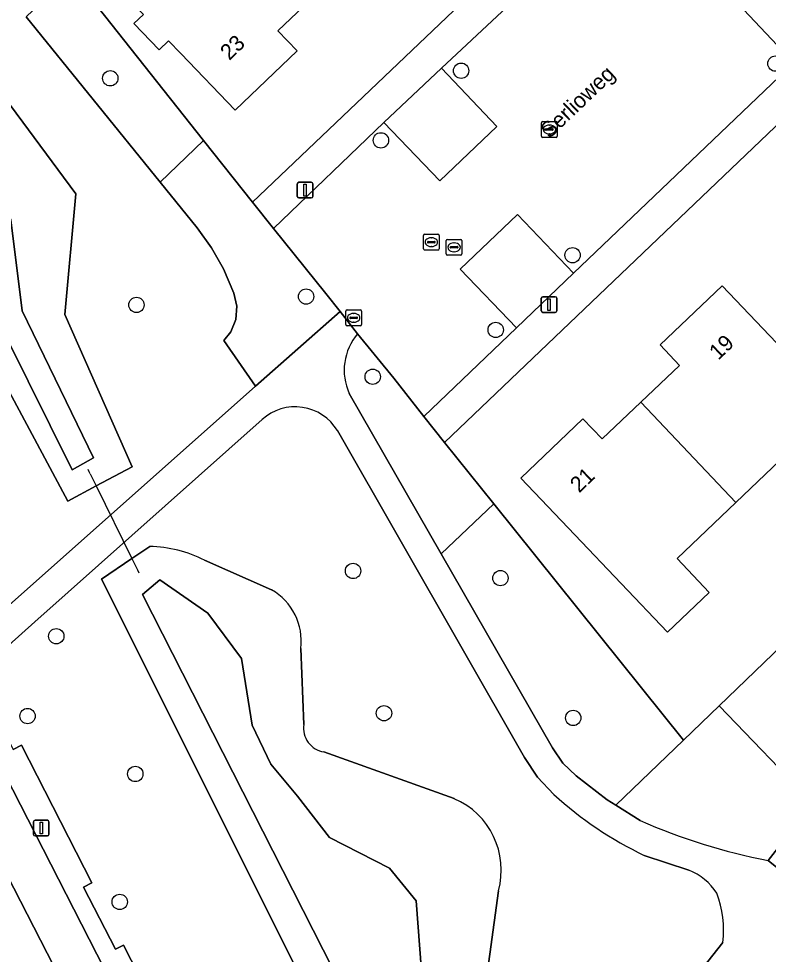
# Model space of a CAD drawing. Extents: x 159352 to 160617, y 385888 to 387323.
# Drawn here: x 159894.4 to 159942.2, y 386360.1 to 386419.7 of the extents above; entities that cross this region are included whole.
import ezdxf

# ---------------------------------------------------------------- set-up
doc = ezdxf.new("R2010")
doc.units = 0
for name, color, linetype in [('IMGEO_Berm_groen', 7, 'Continuous'), ('IMGEO_Boom', 7, 'Continuous'), ('IMGEO_Duiker', 7, 'Continuous'), ('IMGEO_Erf', 7, 'Continuous'), ('IMGEO_Fietspad_gesloten', 7, 'Continuous'), ('IMGEO_Groenvoorziening', 7, 'Continuous'), ('IMGEO_Kolk', 7, 'Continuous'), ('IMGEO_Lichtmast', 7, 'Continuous'), ('IMGEO_Oever', 7, 'Continuous'), ('IMGEO_Openbare_ruimte_label', 7, 'Continuous'), ('IMGEO_Pand', 7, 'Continuous'), ('IMGEO_Pand_nummerreeks', 7, 'Continuous'), ('IMGEO_Parkeervlak_open', 7, 'Continuous'), ('IMGEO_Rijbaan_lokaal_open', 7, 'Continuous'), ('IMGEO_Rioolput', 7, 'Continuous'), ('IMGEO_Voetpad_halfverhard', 7, 'Continuous'), ('IMGEO_Voetpad_open', 7, 'Continuous'), ('IMGEO_Waterloop', 7, 'Continuous')]:
    doc.layers.add(name, color=color, linetype=linetype)

msp = doc.modelspace()

# ---------------------------------------------------------------- linework, layer by layer
at = {"layer": 'IMGEO_Berm_groen'}
msp.add_lwpolyline([(159888.551, 386375.008), (159882.658, 386371.566), (159884.456, 386368.425), (159883.438, 386367.811), (159885.997, 386363.384), (159884.352, 386362.407), (159957.867, 386236.533), (159962.321, 386239.14), (159928.011, 386298.139)], close=True, dxfattribs=at)
at = {"layer": 'IMGEO_Boom'}
for centre in [(159922.589, 386416.356), (159942.624, 386416.807), (159900.227, 386415.872), (159917.477, 386411.919), (159929.692, 386404.602), (159912.707, 386401.967), (159901.894, 386401.434), (159924.792, 386399.841), (159916.952, 386396.857), (159915.699, 386384.485), (159925.092, 386384.026), (159896.784, 386380.326), (159894.953, 386375.24), (159917.672, 386375.419), (159929.731, 386375.118), (159901.821, 386371.549), (159900.827, 386363.397)]:
    msp.add_circle(centre, 0.489, dxfattribs=at)
at = {"layer": 'IMGEO_Duiker'}
for points in [[(159898.953, 386390.671), (159898.887, 386390.803), (159898.812, 386390.957)], [(159898.953, 386390.671), (159899.33, 386389.902), (159901.602, 386385.272), (159901.894, 386384.676), (159901.957, 386384.549), (159902.047, 386384.365)]]:
    msp.add_lwpolyline(points, dxfattribs=at)
at = {"layer": 'IMGEO_Erf'}
for points in [[(159921.02, 386426.091), (159917.082, 386422.322), (159915.845, 386423.615), (159913.372, 386421.248), (159910.913, 386418.896), (159912.133, 386417.621), (159908.179, 386413.837), (159904.717, 386417.455), (159903.947, 386418.26), (159903.342, 386417.681), (159901.731, 386419.365), (159902.336, 386419.944), (159898.798, 386423.642), (159901.451, 386426.181), (159903.523, 386424.016), (159907.28, 386427.611), (159911.031, 386431.201), (159908.975, 386433.349), (159911.638, 386435.897), (159917.564, 386429.704)], [(159964.815, 386400.701), (159972.256, 386407.862), (159969.677, 386410.799), (159955.745, 386425.325), (159921.538, 386392.661), (159924.669, 386388.762), (159936.762, 386373.703), (159939.034, 386375.89)], [(159948.598, 386392.836), (159945.946, 386390.292), (159943.842, 386392.412), (159940.103, 386388.847), (159936.362, 386385.28), (159938.389, 386383.11), (159935.74, 386380.583), (159929.836, 386386.781), (159926.388, 386390.402), (159930.344, 386394.175), (159931.576, 386392.909), (159934.041, 386395.247), (159936.503, 386397.582), (159935.276, 386398.883), (159939.23, 386402.64), (159942.685, 386399.025)]]:
    msp.add_lwpolyline(points, close=True, dxfattribs=at)
msp.add_lwpolyline([(159897.755, 386422.547), (159906.169, 386411.913), (159909.286, 386407.974), (159926.958, 386424.813)], dxfattribs=at)
at = {"layer": 'IMGEO_Fietspad_gesloten'}
for points in [[(159859.968, 386430.87), (159860.051, 386430.707), (159861.4, 386428.071), (159886.153, 386379.68), (159887.174, 386377.69), (159888.551, 386375.008), (159928.011, 386298.139), (159962.321, 386239.14), (159963.447, 386237.165), (159967.92, 386229.413)], [(159969.484, 386232.379), (159951.117, 386263.827), (159929.119, 386301.905), (159889.595, 386379.139)]]:
    msp.add_lwpolyline(points, dxfattribs=at)
at = {"layer": 'IMGEO_Groenvoorziening'}
for points in [[(159889.685, 386419.762), (159898.04, 386408.508), (159897.327, 386400.822), (159901.616, 386391.127), (159899.33, 386389.902), (159897.511, 386388.928), (159871.801, 386436.983)], [(159893.4, 386381.962), (159909.491, 386396.253), (159907.46, 386399.175), (159907.905, 386399.722), (159908.232, 386400.503), (159908.301, 386401.348), (159908.106, 386402.172), (159907.434, 386403.728), (159906.667, 386405.076), (159905.764, 386406.336), (159903.397, 386409.26), (159894.873, 386419.789)], [(159915.46, 386395.795), (159921.321, 386385.569), (159924.669, 386388.762), (159921.538, 386392.661), (159920.201, 386394.332), (159918.295, 386396.762), (159915.993, 386399.595)], [(159909.905, 386394.137), (159895.41, 386381.237), (159892.078, 386378.27), (159893.209, 386376.056), (159892.677, 386375.786), (159894.039, 386373.103), (159894.577, 386373.376), (159899.053, 386364.607), (159898.522, 386364.333), (159900.56, 386360.387), (159901.072, 386360.651), (159907.819, 386347.434), (159907.294, 386347.166), (159908.673, 386344.462), (159909.199, 386344.73), (159913.617, 386336.077), (159913.146, 386335.84), (159914.547, 386333.056), (159915.034, 386333.301), (159916.091, 386333.84)], [(159928.503, 386370.236), (159927.466, 386371.343), (159926.62, 386372.601), (159914.699, 386393.431)], [(159924.962, 386364.104), (159923.107, 386350.444), (159925.753, 386345.019), (159923.364, 386343.576), (159921.056, 386342.182), (159912.045, 386359.226), (159899.673, 386383.961), (159901.602, 386385.272), (159902.741, 386386.047)], [(159906.236, 386385.162), (159910.509, 386383.289)], [(159912.375, 386379.55), (159912.567, 386374.703)], [(159942.167, 386366.041), (159945.001, 386369.69), (159939.034, 386375.89), (159936.762, 386373.703), (159932.452, 386369.555), (159933.995, 386368.582)], [(159913.846, 386372.954), (159922.139, 386369.976)], [(159937.11, 386365.425), (159934.263, 386366.358)], [(159918.554, 386334.588), (159924.253, 386341.804), (159939.266, 386360.816)]]:
    msp.add_lwpolyline(points, dxfattribs=at)
for points in [[(159906.169, 386411.913), (159897.755, 386422.547), (159894.873, 386419.789), (159903.397, 386409.26)], [(159914.871, 386401.021), (159913.965, 386402.159), (159910.619, 386406.307), (159909.286, 386407.974), (159906.169, 386411.913), (159903.397, 386409.26), (159905.764, 386406.336), (159906.667, 386405.076), (159907.434, 386403.728), (159908.106, 386402.172), (159908.301, 386401.348), (159908.232, 386400.503), (159907.905, 386399.722), (159907.46, 386399.175), (159909.491, 386396.253)], [(159945.788, 386369.073), (159968.027, 386397.352), (159964.815, 386400.701), (159939.034, 386375.89), (159945.001, 386369.69)], [(159936.762, 386373.703), (159924.669, 386388.762), (159921.321, 386385.569), (159928.405, 386373.209), (159929.075, 386372.244), (159929.92, 386371.428), (159931.89, 386369.909), (159932.452, 386369.555)]]:
    msp.add_lwpolyline(points, close=True, dxfattribs=at)
for centre, radius, start, end in [((159918.679, 386397.281), 3.546, 139.25705, 204.77415), ((159912.008, 386391.79), 3.151, 31.37416, 131.87067), ((159902.566, 386378.014), 8.035, 62.82567, 88.75494), ((159908.601, 386380.002), 3.8, 353.1709, 59.87336), ((159914.067, 386374.458), 1.52, 170.72749, 261.62665), ((159944.664, 386388.023), 24.032, 227.74247, 244.35561), ((159920.217, 386365.437), 4.929, 344.30661, 67.04581), ((159949.112, 386402.788), 37.398, 246.15745, 259.29745), ((159935.605, 386361.794), 3.93, 33.29729, 67.48529), ((159932.704, 386361.62), 6.611, 353.01705, 20.65697)]:
    msp.add_arc(centre, radius, start, end, dxfattribs=at)
at = {"layer": 'IMGEO_Kolk'}
for p, q in [((159927.717, 386412.184), (159927.717, 386413.036)), ((159927.792, 386413.11), (159928.644, 386413.11)), ((159927.976, 386412.604), (159927.976, 386412.616)), ((159928.414, 386412.567), (159928.016, 386412.567)), ((159928.019, 386412.653), (159928.417, 386412.653)), ((159928.205, 386412.89), (159928.23, 386412.89)), ((159928.46, 386412.616), (159928.46, 386412.604)), ((159928.718, 386413.036), (159928.718, 386412.184)), ((159928.644, 386412.11), (159927.792, 386412.11)), ((159928.228, 386412.33), (159928.203, 386412.33)), ((159920.187, 386405.006), (159920.187, 386405.858)), ((159920.262, 386405.932), (159921.114, 386405.932)), ((159920.446, 386405.426), (159920.446, 386405.438)), ((159920.489, 386405.475), (159920.887, 386405.475)), ((159920.675, 386405.712), (159920.7, 386405.712)), ((159920.93, 386405.438), (159920.93, 386405.426)), ((159921.188, 386405.858), (159921.188, 386405.006)), ((159921.114, 386404.932), (159920.262, 386404.932)), ((159920.884, 386405.389), (159920.486, 386405.389)), ((159920.698, 386405.152), (159920.673, 386405.152))]:
    msp.add_line(p, q, dxfattribs=at)
for points in [[(159927.717, 386412.184), (159927.717, 386413.036)], [(159927.792, 386413.11), (159928.644, 386413.11)], [(159928.718, 386413.036), (159928.718, 386412.184)], [(159928.644, 386412.11), (159927.792, 386412.11)], [(159920.187, 386405.006), (159920.187, 386405.858)], [(159920.262, 386405.932), (159921.114, 386405.932)], [(159921.188, 386405.858), (159921.188, 386405.006)], [(159921.114, 386404.932), (159920.262, 386404.932)]]:
    msp.add_lwpolyline(points, dxfattribs=at)
for centre, radius, start, end in [((159927.794, 386413.034), 0.0765, 91.55205, 178.44795), ((159927.794, 386413.034), 0.0765, 91.55205, 178.44795), ((159928.016, 386412.613), 0.0403, 85.87752, 175.75265), ((159928.013, 386412.603), 0.0366, 178.93798, 274.71019), ((159928.417, 386412.61), 0.043, 264.86636, 352.45326), ((159928.421, 386412.615), 0.0386, 1.73085, 96.63898), ((159928.642, 386413.034), 0.0765, 1.55205, 88.44795), ((159928.642, 386413.034), 0.0765, 1.55205, 88.44795), ((159927.794, 386412.186), 0.0765, 181.55205, 268.44795), ((159927.794, 386412.186), 0.0765, 181.55205, 268.44795), ((159928.642, 386412.186), 0.0765, 271.55205, 358.44795), ((159928.642, 386412.186), 0.0765, 271.55205, 358.44795), ((159920.264, 386405.856), 0.0765, 91.55205, 178.44795), ((159920.264, 386405.856), 0.0765, 91.55205, 178.44795), ((159920.486, 386405.435), 0.0403, 85.87752, 175.75265), ((159920.483, 386405.425), 0.0366, 178.93798, 274.71019), ((159920.887, 386405.432), 0.043, 264.86636, 352.45326), ((159920.891, 386405.437), 0.0386, 1.73085, 96.63898), ((159921.112, 386405.856), 0.0765, 1.55205, 88.44795), ((159921.112, 386405.856), 0.0765, 1.55205, 88.44795), ((159920.264, 386405.008), 0.0765, 181.55205, 268.44795), ((159920.264, 386405.008), 0.0765, 181.55205, 268.44795), ((159921.112, 386405.008), 0.0765, 271.55205, 358.44795), ((159921.112, 386405.008), 0.0765, 271.55205, 358.44795)]:
    msp.add_arc(centre, radius, start, end, dxfattribs=at)
for centre, major_axis, ratio, start_param, end_param in [((159928.204, 386412.61), (-0.387, 0.002), 0.722429, 4.712389, 7.853982), ((159928.229, 386412.61), (-0.39, 0.002), 0.717154, 1.570796, 4.712389), ((159920.674, 386405.432), (-0.387, 0.002), 0.722429, 4.712389, 7.853982), ((159920.699, 386405.432), (-0.39, 0.002), 0.717154, 1.570796, 4.712389)]:
    msp.add_ellipse(centre, major_axis=major_axis, ratio=ratio, start_param=start_param, end_param=end_param, dxfattribs=at)
at = {"layer": 'IMGEO_Lichtmast'}
for p, q in [((159912.146, 386408.348), (159912.146, 386409.148)), ((159912.146, 386409.148), (159912.146, 386408.348)), ((159912.246, 386409.248), (159913.036, 386409.248)), ((159913.036, 386409.248), (159912.246, 386409.248)), ((159913.136, 386409.148), (159913.136, 386408.348)), ((159913.136, 386408.348), (159913.136, 386409.148)), ((159913.036, 386408.248), (159912.246, 386408.248)), ((159912.246, 386408.248), (159913.036, 386408.248)), ((159927.699, 386401.056), (159927.699, 386401.856)), ((159927.699, 386401.856), (159927.699, 386401.056)), ((159927.799, 386401.956), (159928.589, 386401.956)), ((159928.589, 386401.956), (159927.799, 386401.956)), ((159928.689, 386401.856), (159928.689, 386401.056)), ((159928.689, 386401.056), (159928.689, 386401.856)), ((159928.589, 386400.956), (159927.799, 386400.956)), ((159927.799, 386400.956), (159928.589, 386400.956)), ((159895.328, 386367.702), (159895.328, 386368.502)), ((159895.328, 386368.502), (159895.328, 386367.702)), ((159895.428, 386368.602), (159896.218, 386368.602)), ((159896.218, 386368.602), (159895.428, 386368.602)), ((159896.318, 386368.502), (159896.318, 386367.702)), ((159896.318, 386367.702), (159896.318, 386368.502)), ((159896.218, 386367.602), (159895.428, 386367.602)), ((159895.428, 386367.602), (159896.218, 386367.602))]:
    msp.add_line(p, q, dxfattribs=at)
for points in [[(159912.566, 386409.123), (159912.716, 386409.123), (159912.716, 386408.373), (159912.566, 386408.373), (159912.566, 386409.123)], [(159928.119, 386401.831), (159928.269, 386401.831), (159928.269, 386401.081), (159928.119, 386401.081), (159928.119, 386401.831)], [(159895.748, 386368.477), (159895.898, 386368.477), (159895.898, 386367.727), (159895.748, 386367.727), (159895.748, 386368.477)]]:
    msp.add_lwpolyline(points, dxfattribs=at)
for centre, start, end in [((159912.246, 386409.148), 90, 180), ((159912.246, 386409.148), 90, 180), ((159913.036, 386409.148), 0, 90), ((159913.036, 386409.148), 360, 90), ((159912.246, 386408.348), 180, 270), ((159912.246, 386408.348), 180, 270), ((159913.036, 386408.348), 270, 0), ((159913.036, 386408.348), 270, 0), ((159927.799, 386401.856), 90, 180), ((159927.799, 386401.856), 90, 180), ((159928.589, 386401.856), 0, 90), ((159928.589, 386401.856), 360, 90), ((159927.799, 386401.056), 180, 270), ((159927.799, 386401.056), 180, 270), ((159928.589, 386401.056), 270, 0), ((159928.589, 386401.056), 270, 0), ((159895.428, 386368.502), 90, 180), ((159895.428, 386368.502), 90, 180), ((159896.218, 386368.502), 0, 90), ((159896.218, 386368.502), 360, 90), ((159895.428, 386367.702), 180, 270), ((159895.428, 386367.702), 180, 270), ((159896.218, 386367.702), 270, 0), ((159896.218, 386367.702), 270, 0)]:
    msp.add_arc(centre, 0.1, start, end, dxfattribs=at)
at = {"layer": 'IMGEO_Oever'}
for points in [[(159875.6, 386443.098), (159885.26, 386445.864), (159887.983, 386446.034), (159889.686, 386445.098), (159889.643, 386443.098), (159887.047, 386438.247), (159885.558, 386433.353), (159884.154, 386429.864), (159883.6, 386425.013), (159885.898, 386418.928), (159891.175, 386410.353), (159893.175, 386408.523), (159893.877, 386406.864), (159894.6, 386401.055), (159899.154, 386391.694), (159897.792, 386390.928), (159873.898, 386439.055), (159873.686, 386441.289)], [(159922.111, 386344.013), (159902.281, 386382.991), (159903.388, 386383.928), (159906.451, 386381.8), (159908.579, 386378.906), (159909.26, 386374.651), (159910.451, 386372.183), (159912.154, 386370.14), (159914.196, 386367.502), (159918.026, 386365.545), (159919.728, 386363.46), (159920.281, 386356.183), (159921.303, 386350.609), (159923.813, 386344.8)]]:
    msp.add_lwpolyline(points, close=True, dxfattribs=at)
for points in [[(159871.801, 386436.983), (159897.511, 386388.928), (159899.33, 386389.902), (159901.616, 386391.127), (159897.327, 386400.822), (159898.04, 386408.508), (159889.685, 386419.762)], [(159902.741, 386386.047), (159901.602, 386385.272), (159899.673, 386383.961), (159912.045, 386359.226), (159921.056, 386342.182), (159923.364, 386343.576), (159925.753, 386345.019), (159923.107, 386350.444), (159924.962, 386364.104)], [(159910.509, 386383.289), (159906.236, 386385.162)], [(159912.567, 386374.703), (159912.375, 386379.55)], [(159922.139, 386369.976), (159913.846, 386372.954)]]:
    msp.add_lwpolyline(points, dxfattribs=at)
for centre, radius, start, end in [((159902.566, 386378.014), 8.035, 62.82567, 88.75494), ((159908.601, 386380.002), 3.8, 353.1709, 59.87336), ((159914.067, 386374.458), 1.52, 170.72749, 261.62665), ((159920.217, 386365.437), 4.929, 344.30661, 67.04581)]:
    msp.add_arc(centre, radius, start, end, dxfattribs=at)
at = {"layer": 'IMGEO_Pand'}
for points in [[(159907.28, 386427.611), (159903.523, 386424.016), (159901.451, 386426.181), (159898.798, 386423.642), (159902.336, 386419.944), (159901.731, 386419.365), (159903.342, 386417.681), (159903.947, 386418.26), (159904.717, 386417.455), (159908.179, 386413.837), (159912.133, 386417.621), (159910.913, 386418.896), (159913.372, 386421.248)], [(159940.103, 386388.847), (159943.842, 386392.412), (159945.946, 386390.292), (159948.598, 386392.836), (159942.685, 386399.025), (159939.23, 386402.64), (159935.276, 386398.883), (159936.503, 386397.582), (159934.041, 386395.247)], [(159934.041, 386395.247), (159931.576, 386392.909), (159930.344, 386394.175), (159926.388, 386390.402), (159929.836, 386386.781), (159935.74, 386380.583), (159938.389, 386383.11), (159936.362, 386385.28), (159940.103, 386388.847)]]:
    msp.add_lwpolyline(points, close=True, dxfattribs=at)
at = {"layer": 'IMGEO_Parkeervlak_open'}
for points in [[(159943.804, 386416.861), (159947.454, 386420.346), (159943.907, 386424.049), (159940.244, 386420.61)], [(159921.331, 386416.518), (159917.664, 386413.05), (159921.234, 386409.329), (159924.857, 386412.805)], [(159926.119, 386399.981), (159929.757, 386403.467), (159926.174, 386407.195), (159922.528, 386403.722)]]:
    msp.add_lwpolyline(points, close=True, dxfattribs=at)
at = {"layer": 'IMGEO_Rijbaan_lokaal_open'}
msp.add_lwpolyline([(159930.676, 386425.277), (159921.331, 386416.518), (159924.857, 386412.805), (159921.234, 386409.329), (159917.664, 386413.05), (159910.619, 386406.307), (159913.965, 386402.159), (159914.871, 386401.021), (159915.993, 386399.595), (159918.295, 386396.762), (159920.201, 386394.332), (159926.119, 386399.981), (159922.528, 386403.722), (159926.174, 386407.195), (159929.757, 386403.467), (159943.804, 386416.861), (159940.244, 386420.61)], dxfattribs=at)
at = {"layer": 'IMGEO_Rioolput'}
for p, q in [((159921.639, 386404.679), (159921.639, 386405.531)), ((159921.714, 386405.605), (159922.566, 386405.605)), ((159922.64, 386405.531), (159922.64, 386404.679)), ((159921.898, 386405.099), (159921.898, 386405.111)), ((159922.336, 386405.062), (159921.938, 386405.062)), ((159921.941, 386405.148), (159922.339, 386405.148)), ((159922.15, 386404.825), (159922.125, 386404.825)), ((159922.127, 386405.385), (159922.152, 386405.385)), ((159922.382, 386405.111), (159922.382, 386405.099)), ((159922.566, 386404.605), (159921.714, 386404.605)), ((159915.239, 386400.185), (159915.239, 386401.037)), ((159915.314, 386401.111), (159916.166, 386401.111)), ((159915.541, 386400.654), (159915.939, 386400.654)), ((159915.727, 386400.891), (159915.752, 386400.891)), ((159916.24, 386401.037), (159916.24, 386400.185)), ((159916.166, 386400.111), (159915.314, 386400.111)), ((159915.498, 386400.605), (159915.498, 386400.617)), ((159915.936, 386400.568), (159915.538, 386400.568)), ((159915.75, 386400.331), (159915.725, 386400.331)), ((159915.982, 386400.617), (159915.982, 386400.605))]:
    msp.add_line(p, q, dxfattribs=at)
for points in [[(159921.639, 386404.679), (159921.639, 386405.531)], [(159921.714, 386405.605), (159922.566, 386405.605)], [(159922.64, 386405.531), (159922.64, 386404.679)], [(159922.566, 386404.605), (159921.714, 386404.605)], [(159915.239, 386400.185), (159915.239, 386401.037)], [(159915.314, 386401.111), (159916.166, 386401.111)], [(159916.24, 386401.037), (159916.24, 386400.185)], [(159916.166, 386400.111), (159915.314, 386400.111)]]:
    msp.add_lwpolyline(points, dxfattribs=at)
for centre, radius, start, end in [((159921.716, 386405.529), 0.0765, 91.55205, 178.44795), ((159921.716, 386405.529), 0.0765, 91.55205, 178.44795), ((159922.564, 386405.529), 0.0765, 1.55205, 88.44795), ((159922.564, 386405.529), 0.0765, 1.55205, 88.44795), ((159921.938, 386405.108), 0.0403, 85.87752, 175.75265), ((159921.935, 386405.098), 0.0366, 178.93798, 274.71019), ((159922.339, 386405.105), 0.043, 264.86636, 352.45326), ((159922.343, 386405.11), 0.0386, 1.73085, 96.63898), ((159921.716, 386404.681), 0.0765, 181.55205, 268.44795), ((159921.716, 386404.681), 0.0765, 181.55205, 268.44795), ((159922.564, 386404.681), 0.0765, 271.55205, 358.44795), ((159922.564, 386404.681), 0.0765, 271.55205, 358.44795), ((159915.316, 386401.035), 0.0765, 91.55205, 178.44795), ((159915.316, 386401.035), 0.0765, 91.55205, 178.44795), ((159915.538, 386400.614), 0.0403, 85.87752, 175.75265), ((159915.943, 386400.616), 0.0386, 1.73085, 96.63898), ((159916.164, 386401.035), 0.0765, 1.55205, 88.44795), ((159916.164, 386401.035), 0.0765, 1.55205, 88.44795), ((159915.316, 386400.187), 0.0765, 181.55205, 268.44795), ((159915.316, 386400.187), 0.0765, 181.55205, 268.44795), ((159915.535, 386400.604), 0.0366, 178.93798, 274.71019), ((159915.939, 386400.611), 0.043, 264.86636, 352.45326), ((159916.164, 386400.187), 0.0765, 271.55205, 358.44795), ((159916.164, 386400.187), 0.0765, 271.55205, 358.44795)]:
    msp.add_arc(centre, radius, start, end, dxfattribs=at)
for centre, major_axis, ratio, start_param, end_param in [((159922.126, 386405.105), (-0.387, 0.002), 0.722429, 4.712389, 7.853982), ((159922.151, 386405.105), (-0.39, 0.002), 0.717154, 1.570796, 4.712389), ((159915.726, 386400.611), (-0.387, 0.002), 0.722429, 4.712389, 7.853982), ((159915.751, 386400.611), (-0.39, 0.002), 0.717154, 1.570796, 4.712389)]:
    msp.add_ellipse(centre, major_axis=major_axis, ratio=ratio, start_param=start_param, end_param=end_param, dxfattribs=at)
at = {"layer": 'IMGEO_Voetpad_halfverhard'}
for points in [[(159972.476, 386403.009), (159968.027, 386397.352), (159945.788, 386369.073), (159942.931, 386365.428), (159942.167, 386366.041)], [(159915.993, 386399.595), (159914.871, 386401.021), (159909.491, 386396.253), (159893.4, 386381.962), (159891.172, 386380.045), (159892.078, 386378.27), (159895.41, 386381.237), (159909.905, 386394.137)], [(159933.995, 386368.582), (159932.452, 386369.555), (159931.89, 386369.909), (159929.92, 386371.428), (159929.075, 386372.244), (159928.405, 386373.209), (159921.321, 386385.569), (159915.46, 386395.795)], [(159914.699, 386393.431), (159926.62, 386372.601), (159927.466, 386371.343), (159928.503, 386370.236)], [(159934.263, 386366.358), (159937.11, 386365.425)], [(159939.266, 386360.816), (159924.253, 386341.804), (159918.554, 386334.588)]]:
    msp.add_lwpolyline(points, dxfattribs=at)
for centre, radius, start, end in [((159918.679, 386397.281), 3.546, 139.25705, 204.77415), ((159912.008, 386391.79), 3.151, 31.37416, 131.87067), ((159944.664, 386388.023), 24.032, 227.74247, 244.35561), ((159949.112, 386402.788), 37.398, 246.15745, 259.29745), ((159935.605, 386361.794), 3.93, 33.29729, 67.48529), ((159932.704, 386361.62), 6.611, 353.01705, 20.65697)]:
    msp.add_arc(centre, radius, start, end, dxfattribs=at)
at = {"layer": 'IMGEO_Voetpad_open'}
for points in [[(159857.138, 386442.747), (159857.571, 386441.898), (159865.341, 386426.534), (159889.595, 386379.139), (159929.119, 386301.905), (159951.117, 386263.827), (159969.484, 386232.379)], [(159967.568, 386241.108), (159927.405, 386310.353), (159926.411, 386309.848), (159925.052, 386312.474), (159925.564, 386312.743), (159921.051, 386321.542), (159920.555, 386321.289), (159919.226, 386323.89), (159919.718, 386324.141), (159918.142, 386327.215), (159915.034, 386333.301), (159914.547, 386333.056), (159913.146, 386335.84), (159913.617, 386336.077), (159909.199, 386344.73), (159908.673, 386344.462), (159907.294, 386347.166), (159907.819, 386347.434), (159901.072, 386360.651), (159900.56, 386360.387), (159898.522, 386364.333), (159899.053, 386364.607), (159894.577, 386373.376), (159894.039, 386373.103)]]:
    msp.add_lwpolyline(points, dxfattribs=at)
for points in [[(159941.901, 386439.505), (159940.005, 386441.479), (159924.882, 386427.008), (159926.958, 386424.813), (159909.286, 386407.974), (159910.619, 386406.307), (159917.664, 386413.05), (159921.331, 386416.518), (159930.676, 386425.277), (159928.951, 386427.132), (159933.708, 386431.68), (159937.357, 386435.142)], [(159955.745, 386425.325), (159954.155, 386426.745), (159947.454, 386420.346), (159943.804, 386416.861), (159929.757, 386403.467), (159926.119, 386399.981), (159920.201, 386394.332), (159921.538, 386392.661)], [(159945.001, 386369.69), (159942.167, 386366.041), (159942.931, 386365.428), (159945.788, 386369.073)]]:
    msp.add_lwpolyline(points, close=True, dxfattribs=at)
at = {"layer": 'IMGEO_Waterloop'}
for points in [[(159875.6, 386443.098), (159873.686, 386441.289), (159873.898, 386439.055), (159897.792, 386390.928), (159899.154, 386391.694), (159894.6, 386401.055), (159893.877, 386406.864), (159893.175, 386408.523), (159891.175, 386410.353), (159885.898, 386418.928), (159883.6, 386425.013), (159884.154, 386429.864), (159885.558, 386433.353), (159887.047, 386438.247), (159889.643, 386443.098), (159889.686, 386445.098), (159887.983, 386446.034), (159885.26, 386445.864)], [(159922.111, 386344.013), (159923.813, 386344.8), (159921.303, 386350.609), (159920.281, 386356.183), (159919.728, 386363.46), (159918.026, 386365.545), (159914.196, 386367.502), (159912.154, 386370.14), (159910.451, 386372.183), (159909.26, 386374.651), (159908.579, 386378.906), (159906.451, 386381.8), (159903.388, 386383.928), (159902.281, 386382.991)]]:
    msp.add_lwpolyline(points, close=True, dxfattribs=at)

# ---------------------------------------------------------------- texts
at = {"layer": 'IMGEO_Openbare_ruimte_label'}
msp.add_text('Serlioweg', height=1, rotation=43.62257, dxfattribs=at).set_placement((159928.221, 386411.992))
at = {"layer": 'IMGEO_Pand_nummerreeks'}
for s, rotation, p in [('23', 43.7396, (159907.817, 386416.978)), ('19', 43.53653, (159938.98, 386397.877)), ('21', 43.64366, (159930.113, 386389.422))]:
    msp.add_text(s, height=1, rotation=rotation, dxfattribs=at).set_placement(p)

doc.saveas('drawing.dxf')
